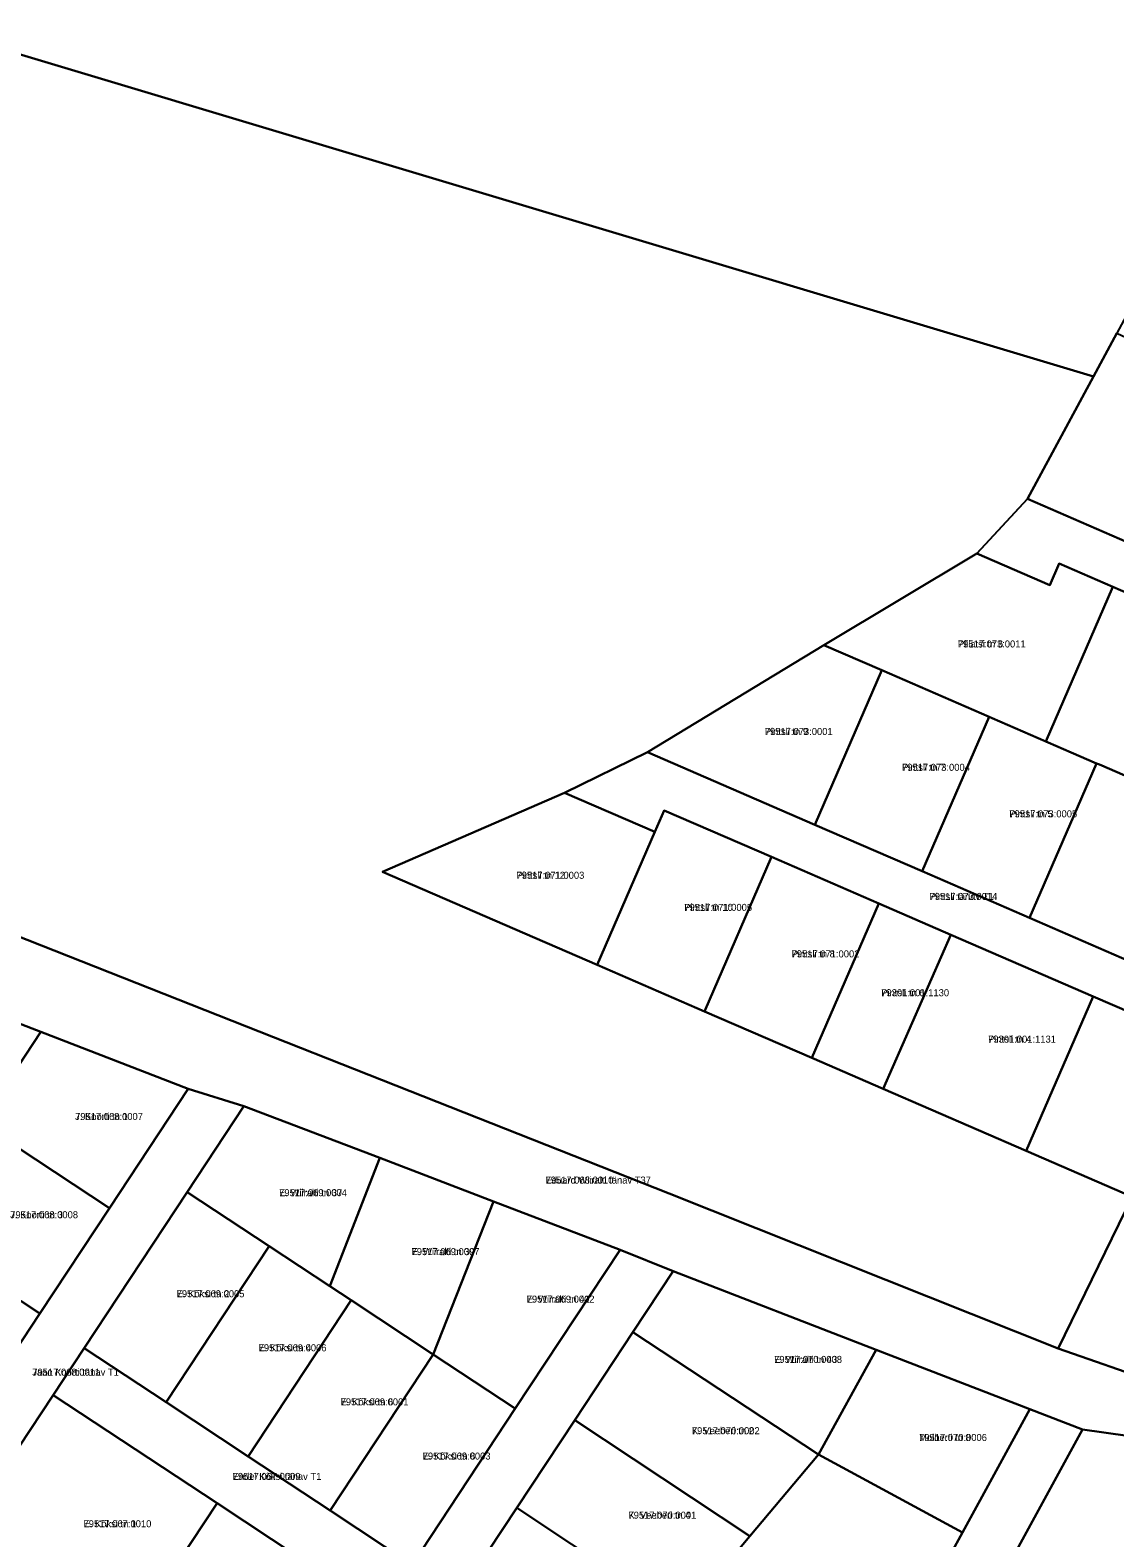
# Model space of a CAD drawing. Extents: x 643847 to 663718, y 6468443 to 6482775.
# Drawn here: x 663174.9 to 663406.7, y 6472055.3 to 6472377.6 of the extents above; entities that cross this region are included whole.
import ezdxf

# ---------------------------------------------------------------- set-up
doc = ezdxf.new("R2010")
doc.units = 0
for name, color, linetype in [('L_AADRESS', 7, 'Continuous'), ('PIIR', 7, 'Continuous'), ('TUNNUS', 7, 'Continuous')]:
    doc.layers.add(name, color=color, linetype=linetype)

msp = doc.modelspace()

# ---------------------------------------------------------------- linework, layer by layer
at = {"layer": 'PIIR'}
for points in [[(663471.14, 6472508.35), (663469.79, 6472504.31), (663458.64, 6472470.89), (663449.76, 6472444.21), (663444.77, 6472429.92), (663436.31, 6472395.74), (663428.39, 6472363.7), (663426.28, 6472348.26), (663407.19, 6472312.84), (663402.18, 6472303.55), (663009.69, 6472421.42), (663090.45, 6472578.38)], [(663388.09, 6472277.4), (663402.18, 6472303.55), (663407.19, 6472312.84), (663426.78, 6472303.81), (663411.02, 6472267.46)], [(663452.3, 6472249.56), (663470.65, 6472241.61), (663465.95, 6472232.74), (663440.71, 6472243.68), (663417.78, 6472253.62), (663406.3, 6472258.6), (663394.84, 6472263.57), (663392.85, 6472258.98), (663377.26, 6472265.74), (663388.09, 6472277.4), (663411.02, 6472267.46), (663431.66, 6472258.51)], [(663377.26, 6472265.74), (663392.85, 6472258.98), (663394.84, 6472263.57), (663406.3, 6472258.6), (663392, 6472225.57), (663380.52, 6472230.55), (663379.89, 6472230.83), (663356.95, 6472240.77), (663344.57, 6472246.14)], [(663406.3, 6472258.6), (663417.78, 6472253.62), (663440.71, 6472243.68), (663426.4, 6472210.66), (663425.76, 6472210.94), (663403.46, 6472220.6), (663402.83, 6472220.88), (663392, 6472225.57)], [(663306.86, 6472223.26), (663344.57, 6472246.14), (663356.95, 6472240.77), (663342.64, 6472207.74)], [(663342.64, 6472207.74), (663356.95, 6472240.77), (663379.89, 6472230.83), (663365.57, 6472197.8)], [(663365.57, 6472197.8), (663379.89, 6472230.83), (663380.52, 6472230.55), (663402.83, 6472220.88), (663388.51, 6472187.85)], [(663411.45, 6472177.91), (663432.09, 6472168.96), (663427.39, 6472160.1), (663402.12, 6472171.04), (663371.67, 6472184.25), (663356.29, 6472190.95), (663333.35, 6472200.88), (663310.41, 6472210.82), (663308.42, 6472206.24), (663289.16, 6472214.59), (663306.86, 6472223.26), (663342.64, 6472207.74), (663365.57, 6472197.8), (663388.51, 6472187.85)], [(663411.45, 6472177.91), (663388.51, 6472187.85), (663402.83, 6472220.88), (663403.46, 6472220.6), (663425.76, 6472210.94)], [(663308.42, 6472206.24), (663296.09, 6472177.8), (663250.22, 6472197.69), (663289.16, 6472214.59)], [(663333.35, 6472200.88), (663319.03, 6472167.86), (663296.09, 6472177.8), (663308.42, 6472206.24), (663310.41, 6472210.82)], [(663356.29, 6472190.95), (663341.97, 6472157.9), (663319.03, 6472167.86), (663333.35, 6472200.88)], [(663249.65, 6472136.51), (663220.62, 6472147.58), (663208.69, 6472151.26), (663177.19, 6472163.45), (663142.84, 6472176.77), (663159.6, 6472188.92), (663311.53, 6472128.92), (663394.62, 6472095.78), (663415.5, 6472088.5), (663447.9, 6472086.08), (663510.91, 6472103.05), (663531.46, 6472098.38), (663437.81, 6472073.15), (663399.84, 6472078.46), (663388.55, 6472082.83), (663355.73, 6472095.53), (663312.37, 6472112.31), (663301.03, 6472116.9), (663273.94, 6472127.23)], [(663341.97, 6472157.9), (663356.29, 6472190.95), (663371.67, 6472184.25), (663357.2, 6472151.3)], [(663357.2, 6472151.3), (663371.67, 6472184.25), (663402.12, 6472171.04), (663387.82, 6472138.01)], [(663142.84, 6472176.77), (663177.19, 6472163.45), (663164.34, 6472143.99), (663161.03, 6472138.99), (663130.98, 6472158.81)], [(663402.12, 6472171.04), (663427.39, 6472160.1), (663410.46, 6472128.22), (663387.82, 6472138.01)], [(663191.88, 6472125.81), (663164.34, 6472143.99), (663177.19, 6472163.45), (663208.69, 6472151.26)], [(663208.69, 6472151.26), (663220.62, 6472147.58), (663208.5, 6472129.22), (663186.46, 6472095.84), (663179.84, 6472085.82), (663157.8, 6472052.45), (663140.18, 6472025.75), (663130.17, 6472032.36), (663147.25, 6472058.23), (663162.12, 6472080.75), (663177, 6472103.28), (663191.88, 6472125.81)], [(663249.65, 6472136.51), (663238.96, 6472109.11), (663226.02, 6472117.65), (663208.5, 6472129.22), (663220.62, 6472147.58)], [(663191.88, 6472125.81), (663177, 6472103.28), (663149.46, 6472121.46), (663161.03, 6472138.99), (663164.34, 6472143.99)], [(663249.65, 6472136.51), (663273.94, 6472127.23), (663261.07, 6472094.52), (663243.55, 6472106.09), (663238.96, 6472109.11)], [(663186.46, 6472095.84), (663208.5, 6472129.22), (663226.02, 6472117.65), (663203.99, 6472084.28)], [(663301.03, 6472116.9), (663278.6, 6472082.95), (663261.07, 6472094.52), (663273.94, 6472127.23)], [(663162.12, 6472080.75), (663134.58, 6472098.93), (663147.26, 6472118.12), (663149.46, 6472121.46), (663177, 6472103.28)], [(663221.51, 6472072.71), (663203.99, 6472084.28), (663226.02, 6472117.65), (663238.96, 6472109.11), (663243.55, 6472106.09)], [(663227.91, 6472006.18), (663249.95, 6472039.54), (663256.56, 6472049.55), (663278.6, 6472082.95), (663301.03, 6472116.9), (663312.37, 6472112.31), (663303.75, 6472099.26), (663291.36, 6472080.49), (663278.96, 6472061.72), (663266.57, 6472042.95), (663259.96, 6472032.93), (663247.57, 6472014.16), (663234.9, 6471994.96), (663220.29, 6471972.85), (663210.28, 6471979.46)], [(663355.73, 6472095.53), (663343.39, 6472073.09), (663303.75, 6472099.26), (663312.37, 6472112.31)], [(663221.51, 6472072.71), (663243.55, 6472106.09), (663261.07, 6472094.52), (663239.03, 6472061.14)], [(663268.71, 6471813.99), (663323.47, 6471878.51), (663344.74, 6471908.12), (663366, 6471937.7), (663373.16, 6471947.67), (663344.26, 6471976.53), (663399.84, 6472078.46), (663437.81, 6472073.15), (663531.46, 6472098.38), (663638.11, 6472089.37), (663445.19, 6471697.95)], [(663343.39, 6472073.09), (663328.76, 6472055.66), (663291.36, 6472080.49), (663303.75, 6472099.26)], [(663179.84, 6472085.82), (663186.46, 6472095.84), (663203.99, 6472084.28), (663221.51, 6472072.71), (663239.03, 6472061.14), (663256.56, 6472049.55), (663249.95, 6472039.54), (663232.42, 6472051.13), (663214.89, 6472062.69), (663197.37, 6472074.26)], [(663374.19, 6472056.48), (663343.39, 6472073.09), (663355.73, 6472095.53), (663388.55, 6472082.83)], [(663239.03, 6472061.14), (663261.07, 6472094.52), (663278.6, 6472082.95), (663256.56, 6472049.55)], [(663179.84, 6472085.82), (663214.89, 6472062.69), (663192.85, 6472029.31), (663181.16, 6472037.03), (663157.8, 6472052.45)], [(663399.84, 6472078.46), (663344.26, 6471976.53), (663335.42, 6471985.37), (663349.78, 6472011.71), (663361.75, 6472033.65), (663374.19, 6472056.48), (663388.55, 6472082.83)], [(663328.76, 6472055.66), (663326.19, 6472052.6), (663314.18, 6472038.3), (663278.96, 6472061.72), (663291.36, 6472080.49)], [(663361.75, 6472033.65), (663326.19, 6472052.6), (663328.76, 6472055.66), (663343.39, 6472073.09), (663374.19, 6472056.48)], [(663232.42, 6472051.13), (663210.39, 6472017.75), (663204.55, 6472021.6), (663192.85, 6472029.31), (663214.89, 6472062.69)], [(663278.96, 6472061.72), (663314.18, 6472038.3), (663309.74, 6472033.02), (663299.7, 6472021.07), (663266.57, 6472042.95)]]:
    msp.add_lwpolyline(points, close=True, dxfattribs=at)
for points in [[(663009.69, 6472421.42), (663402.18, 6472303.55), (663388.09, 6472277.4), (663377.26, 6472265.74), (663344.57, 6472246.14), (663306.86, 6472223.26), (663289.16, 6472214.59), (663250.22, 6472197.69), (663296.09, 6472177.8), (663319.03, 6472167.86), (663341.97, 6472157.9), (663357.2, 6472151.3), (663387.82, 6472138.01), (663410.46, 6472128.22), (663394.62, 6472095.78), (663311.53, 6472128.92), (663159.6, 6472188.92)], [(663415.5, 6472088.5), (663394.62, 6472095.78), (663410.46, 6472128.22)]]:
    msp.add_lwpolyline(points, dxfattribs=at)

# ---------------------------------------------------------------- texts
at = {"layer": 'L_AADRESS'}
for s, p in [('Pliiatsi tn 6', (663373.19, 6472245.65)), ('Pintsli tn 9', (663331.94, 6472226.94)), ('Pintsli tn 7', (663361.27, 6472219.28)), ('Pintsli tn 5', (663384.2, 6472209.34)), ('Pintsli tn 12', (663278.87, 6472196.2)), ('Pintsli tänav T1', (663367.14, 6472191.68)), ('Pintsli tn 10', (663314.72, 6472189.34)), ('Pintsli tn 8', (663337.66, 6472179.39)), ('Pintsli tn 6', (663356.82, 6472171.09)), ('Pintsli tn 4', (663379.66, 6472161.17)), ('J. Koorti tn 1', (663184.54, 6472144.63)), ('Eduard Wiiralti tänav T37', (663285.08, 6472131.04)), ('E. Wiiralti tn 37', (663228.14, 6472128.34)), ('J. Koorti tn 3', (663170.67, 6472123.63)), ('E. Wiiralti tn 39', (663256.45, 6472115.74)), ('E. Kõksi tn 2', (663206.24, 6472106.74)), ('E. Wiiralti tn 41', (663281.05, 6472105.59)), ('E. Kõksi tn 4', (663223.77, 6472095.19)), ('E. Wiiralti tn 43', (663333.93, 6472092.7)), ('Jaan Koorti tänav T1', (663175.39, 6472089.97)), ('E. Kõksi tn 6', (663241.29, 6472083.62)), ('K. Veeberi tn 2', (663316.35, 6472077.46)), ('Molberti tn 8', (663364.91, 6472076.01)), ('E. Kõksi tn 8', (663258.82, 6472072.04)), ('Endel Kõksi tänav T1', (663218.22, 6472067.69)), ('K. Veeberi tn 4', (663302.8, 6472059.4)), ('E. Kõksi tn 1', (663186.34, 6472057.57))]:
    msp.add_text(s, height=1.5, dxfattribs=at).set_placement(p)
at = {"layer": 'TUNNUS'}
for s, p in [('79517:073:0011', (663373.19, 6472245.65)), ('79517:073:0001', (663331.94, 6472226.94)), ('79517:073:0004', (663361.27, 6472219.28)), ('79517:073:0005', (663384.2, 6472209.34)), ('79517:071:0003', (663278.87, 6472196.2)), ('79517:073:0014', (663367.14, 6472191.68)), ('79517:071:0005', (663314.72, 6472189.34)), ('79517:071:0002', (663337.66, 6472179.39)), ('79301:001:1130', (663356.82, 6472171.09)), ('79301:001:1131', (663379.66, 6472161.17)), ('79517:068:0007', (663184.54, 6472144.63)), ('79517:068:0010', (663285.08, 6472131.04)), ('79517:069:0004', (663228.14, 6472128.34)), ('79517:068:0008', (663170.67, 6472123.63)), ('79517:069:0007', (663256.45, 6472115.74)), ('79517:069:0005', (663206.24, 6472106.74)), ('79517:069:0002', (663281.05, 6472105.59)), ('79517:069:0006', (663223.77, 6472095.19)), ('79517:070:0008', (663333.93, 6472092.7)), ('79517:068:0011', (663175.39, 6472089.97)), ('79517:069:0001', (663241.29, 6472083.62)), ('79517:070:0002', (663316.35, 6472077.46)), ('79517:070:0006', (663364.91, 6472076.01)), ('79517:069:0003', (663258.82, 6472072.04)), ('79517:067:0009', (663218.22, 6472067.69)), ('79517:070:0001', (663302.8, 6472059.4)), ('79517:067:0010', (663186.34, 6472057.57))]:
    msp.add_text(s, height=1.5, dxfattribs=at).set_placement(p)

doc.saveas('drawing.dxf')
